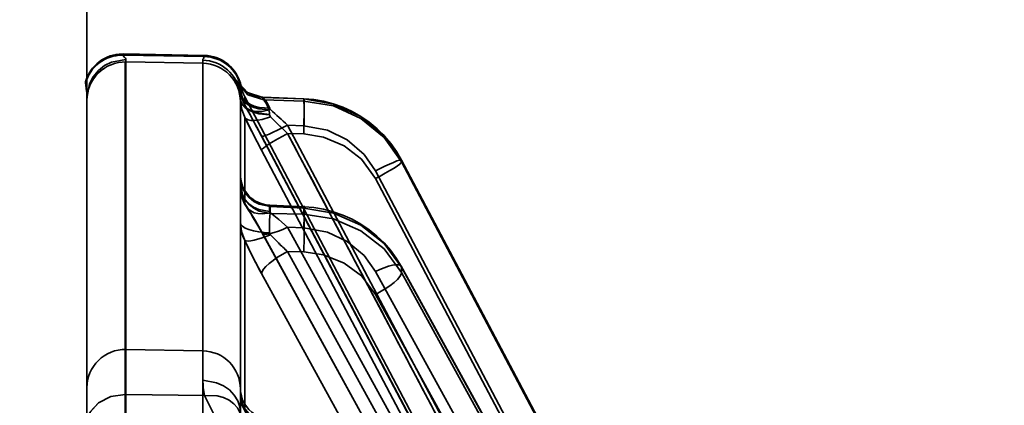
# Model space of a CAD drawing. Header units: millimetres. Extents: x -1465 to 393277, y -3788 to 454312.
# Tile 519 of 656: x 375454 to 375480, y 11116 to 11126. Entities that reach past the tile are written whole.
import ezdxf

# ---------------------------------------------------------------- set-up
doc = ezdxf.new("R2010")
doc.units = ezdxf.units.MM
doc.header["$XCLIPFRAME"] = 2
doc.layers.add('AHU03-3-68634OBJ', color=8, linetype='Continuous')
doc.layers.add('EC-MTR_250-0_7OBJ', color=8, linetype='Continuous')
picture_1 = doc.add_image_def('image3.bmp', size_in_pixel=(1540, 807))

msp = doc.modelspace()

# ---------------------------------------------------------------- linework, layer by layer
at = {"layer": 'AHU03-3-68634OBJ', "color": 8, "linetype": 'Continuous', "lineweight": 35, "ltscale": 100}
msp.add_line((375455.692, 10914.69), (375455.692, 11182.69), dxfattribs=at)
at = {"layer": 'EC-MTR_250-0_7OBJ', "color": 8, "linetype": 'Continuous', "lineweight": 35, "ltscale": 100}
for p, q in [((375456.617, 11125.243), (375456.617, 11125.212)), ((375458.747, 11125.206), (375456.634, 11125.243)), ((375456.634, 11125.211), (375456.634, 11125.243)), ((375456.634, 11125.211), (375458.747, 11125.175)), ((375458.747, 11125.175), (375458.747, 11125.206)), ((375456.692, 11105.121), (375456.692, 11125.035)), ((375456.709, 11125.095), (375456.709, 11125.035)), ((375456.709, 11125.035), (375458.709, 11125)), ((375456.709, 11105.121), (375456.709, 11125.035)), ((375458.709, 11115.118), (375458.709, 11125.08)), ((375455.654, 11124.514), (375455.654, 11124.483)), ((375459.664, 11124.439), (375459.651, 11124.459)), ((375459.681, 11124.417), (375459.664, 11124.44)), ((375459.703, 11124.391), (375459.681, 11124.417)), ((375459.727, 11124.363), (375459.702, 11124.391)), ((375459.711, 11124.401), (375459.711, 11124.369)), ((375459.755, 11124.335), (375459.727, 11124.364)), ((375455.692, 11124.095), (375455.692, 11099.02)), ((375459.785, 11124.308), (375459.755, 11124.336)), ((375459.818, 11124.281), (375459.785, 11124.308)), ((375469.334, 11106.028), (375459.807, 11124.13)), ((375459.807, 11123.91), (375459.807, 11124.13)), ((375459.854, 11124.255), (375459.818, 11124.281)), ((375459.892, 11124.231), (375459.854, 11124.255)), ((375459.934, 11124.207), (375459.892, 11124.231)), ((375460.275, 11124.116), (375461.345, 11124.075)), ((375460.28, 11124.112), (375461.342, 11124.071)), ((375460.28, 11124.112), (375460.302, 11124.05)), ((375459.692, 11115.332), (375459.692, 11124.077)), ((375460.302, 11124.05), (375461.342, 11124.017)), ((375461.342, 11124.017), (375461.342, 11124.071)), ((375459.807, 11121.344), (375459.807, 11123.586)), ((375460.921, 11123.385), (375461.342, 11123.369)), ((375460.921, 11123.385), (375471.221, 11103.899)), ((375460.164, 11123.251), (375470.542, 11103.619)), ((375460.241, 11123.106), (375470.541, 11103.621)), ((375460.921, 11123.171), (375461.342, 11123.158)), ((375460.921, 11123.171), (375471.221, 11103.686)), ((375460.241, 11122.738), (375470.541, 11103.253)), ((375473.978, 11103.405), (375463.892, 11122.477)), ((375463.892, 11122.477), (375473.979, 11103.401)), ((375463.892, 11122.474), (375463.892, 11122.477)), ((375463.892, 11122.429), (375463.892, 11122.474)), ((375463.892, 11122.429), (375473.979, 11103.356)), ((375463.212, 11122.196), (375472.914, 11103.851)), ((375463.212, 11121.994), (375472.914, 11103.649)), ((375460.457, 11121.301), (375461.349, 11121.262)), ((375460.464, 11121.266), (375461.342, 11121.228)), ((375460.464, 11121.089), (375460.464, 11121.266)), ((375460.464, 11121.089), (375461.342, 11121.069)), ((375461.342, 11121.069), (375461.342, 11121.228)), ((375460.241, 11120.615), (375470.541, 11101.877)), ((375460.248, 11120.588), (375470.548, 11101.852)), ((375460.921, 11120.728), (375461.342, 11120.709)), ((375460.921, 11120.728), (375471.221, 11101.991)), ((375459.807, 11115.985), (375459.807, 11120.384)), ((375460.921, 11120.096), (375461.342, 11120.086)), ((375460.921, 11120.096), (375471.221, 11101.359)), ((375460.241, 11119.524), (375470.541, 11100.788)), ((375463.212, 11119.573), (375472.914, 11101.934)), ((375473.969, 11101.379), (375463.885, 11119.713)), ((375463.892, 11119.684), (375473.979, 11101.344)), ((375463.892, 11119.55), (375463.892, 11119.684)), ((375463.892, 11119.55), (375473.979, 11101.21)), ((375463.212, 11118.975), (375472.914, 11101.335)), ((375458.709, 11117.509), (375456.709, 11117.544)), ((375458.709, 11116.039), (375458.71, 11117.509)), ((375456.709, 11116.372), (375458.754, 11116.345))]:
    msp.add_line(p, q, dxfattribs=at)
at = {"layer": 'EC-MTR_250-0_7OBJ', "color": 8, "linetype": 'Continuous', "lineweight": 35, "ltscale": 100, "flags": 128}
for points in [[(375456.634, 11125.211), (375456.645, 11125.189), (375456.657, 11125.172), (375456.667, 11125.159), (375456.685, 11125.14), (375456.695, 11125.129), (375456.702, 11125.117), (375456.707, 11125.106), (375456.709, 11125.095)], [(375458.747, 11125.175), (375458.739, 11125.151), (375458.726, 11125.127), (375458.714, 11125.104), (375458.709, 11125.08)], [(375458.709, 11125.08), (375458.714, 11125.104), (375458.726, 11125.127), (375458.739, 11125.151), (375458.747, 11125.175)], [(375456.709, 11125.095), (375456.336, 11125.03), (375456.154, 11124.938), (375455.991, 11124.808), (375455.858, 11124.647), (375455.763, 11124.467), (375455.692, 11124.095)], [(375455.654, 11124.483), (375455.662, 11124.426), (375455.675, 11124.342), (375455.687, 11124.231), (375455.692, 11124.095)], [(375460.28, 11124.112), (375459.875, 11124.237), (375459.592, 11124.55)], [(375459.592, 11124.55), (375459.609, 11124.535), (375459.658, 11124.425), (375459.699, 11124.247)], [(375460.302, 11124.05), (375459.886, 11124.182), (375459.603, 11124.512)], [(375459.682, 11124.217), (375459.654, 11124.359), (375459.621, 11124.462), (375459.603, 11124.512)], [(375459.651, 11124.458), (375459.642, 11124.472), (375459.636, 11124.482), (375459.63, 11124.491), (375459.635, 11124.48), (375459.642, 11124.465), (375459.646, 11124.455), (375459.651, 11124.444), (375459.655, 11124.431), (375459.66, 11124.417), (375459.665, 11124.401), (375459.67, 11124.384), (375459.676, 11124.365), (375459.681, 11124.344), (375459.686, 11124.322), (375459.691, 11124.297), (375459.696, 11124.27), (375459.7, 11124.241)], [(375459.635, 11124.48), (375459.642, 11124.465), (375459.646, 11124.455)], [(375459.651, 11124.444), (375459.655, 11124.431), (375459.66, 11124.417), (375459.665, 11124.401), (375459.67, 11124.384)], [(375459.699, 11124.247), (375459.706, 11124.319), (375459.711, 11124.369)], [(375459.681, 11124.344), (375459.686, 11124.322), (375459.691, 11124.297), (375459.696, 11124.27)], [(375459.682, 11124.217), (375459.706, 11124.13), (375459.754, 11124.045), (375459.828, 11123.966), (375459.924, 11123.898), (375460.04, 11123.845), (375460.169, 11123.809), (375460.435, 11123.789)], [(375459.691, 11124.12), (375459.691, 11124.106), (375459.691, 11124.091), (375459.692, 11124.077)], [(375460.455, 11123.828), (375460.184, 11123.847), (375460.054, 11123.882), (375459.937, 11123.934), (375459.84, 11124.001), (375459.767, 11124.078), (375459.721, 11124.162), (375459.699, 11124.247)], [(375459.807, 11123.91), (375459.768, 11123.993), (375459.699, 11124.247)], [(375459.7, 11124.241), (375459.712, 11124.169), (375459.73, 11124.098), (375459.753, 11124.028), (375459.782, 11123.96), (375459.815, 11123.894)], [(375460.275, 11124.116), (375460.222, 11124.12), (375460.17, 11124.127), (375460.119, 11124.138), (375460.07, 11124.151), (375460.022, 11124.167), (375459.977, 11124.186), (375459.934, 11124.207)], [(375460.275, 11124.116), (375460.222, 11124.12), (375460.17, 11124.127), (375460.119, 11124.138)], [(375460.275, 11124.116), (375460.296, 11124.095)], [(375460.296, 11124.095), (375460.338, 11124.046), (375460.402, 11123.953), (375460.455, 11123.828)], [(375460.453, 11123.664), (375460.169, 11123.698), (375460.033, 11123.738), (375459.912, 11123.792), (375459.815, 11123.857), (375459.745, 11123.929), (375459.704, 11124.004), (375459.692, 11124.077)], [(375459.692, 11124.056), (375459.719, 11123.82), (375459.807, 11123.586)], [(375459.692, 11124.056), (375459.704, 11123.985), (375459.745, 11123.912), (375459.815, 11123.841), (375459.912, 11123.778), (375460.033, 11123.726), (375460.169, 11123.687), (375460.453, 11123.653)], [(375459.807, 11123.91), (375459.842, 11123.855), (375459.895, 11123.808), (375459.965, 11123.772), (375460.051, 11123.749), (375460.15, 11123.74), (375460.256, 11123.746), (375460.477, 11123.795)], [(375459.807, 11123.91), (375459.938, 11123.67), (375460.084, 11123.4), (375460.241, 11123.106)], [(375459.815, 11123.894), (375459.878, 11123.78), (375459.944, 11123.658), (375460.014, 11123.529), (375460.088, 11123.393), (375460.164, 11123.251)], [(375459.815, 11123.894), (375459.878, 11123.78), (375459.945, 11123.657), (375460.015, 11123.527), (375460.089, 11123.391), (375460.165, 11123.248)], [(375460.302, 11124.05), (375460.326, 11124.011), (375460.38, 11123.924), (375460.435, 11123.789)], [(375460.435, 11123.789), (375460.377, 11123.931), (375460.331, 11124.005), (375460.302, 11124.05)], [(375461.342, 11123.369), (375461.346, 11123.5), (375461.35, 11123.632), (375461.352, 11123.758), (375461.353, 11123.869), (375461.353, 11123.917), (375461.353, 11123.959), (375461.352, 11123.995), (375461.351, 11124.025), (375461.35, 11124.047), (375461.349, 11124.063), (375461.353, 11124.081)], [(375461.342, 11124.071), (375462.12, 11123.937), (375462.831, 11123.61), (375463.434, 11123.114), (375463.892, 11122.474)], [(375461.342, 11124.017), (375462.12, 11123.887), (375462.831, 11123.562), (375463.434, 11123.068), (375463.892, 11122.429)], [(375463.892, 11122.429), (375463.438, 11123.067), (375462.833, 11123.565), (375462.118, 11123.89), (375461.342, 11124.017)], [(375461.344, 11123.222), (375461.351, 11123.503), (375461.353, 11123.639), (375461.353, 11123.762), (375461.352, 11123.864), (375461.35, 11123.942), (375461.348, 11123.97), (375461.347, 11123.992), (375461.345, 11124.008)], [(375461.858, 11124.01), (375461.602, 11124.054), (375461.345, 11124.075)], [(375463.611, 11122.91), (375463.441, 11123.109), (375463.254, 11123.294), (375463.05, 11123.462), (375462.831, 11123.613), (375462.601, 11123.744), (375462.36, 11123.854), (375462.112, 11123.943), (375461.858, 11124.01)], [(375459.807, 11123.586), (375459.842, 11123.552), (375459.895, 11123.526), (375459.965, 11123.511), (375460.051, 11123.507), (375460.15, 11123.515), (375460.256, 11123.535), (375460.477, 11123.603)], [(375460.241, 11122.738), (375460.129, 11122.951), (375459.807, 11123.586)], [(375460.435, 11123.789), (375460.445, 11123.748), (375460.451, 11123.706), (375460.454, 11123.649)], [(375460.477, 11123.603), (375460.464, 11123.619), (375460.456, 11123.636), (375460.454, 11123.649)], [(375460.477, 11123.795), (375460.467, 11123.806), (375460.459, 11123.817), (375460.455, 11123.828)], [(375460.921, 11123.385), (375460.804, 11123.493), (375460.477, 11123.795)], [(375460.477, 11123.603), (375460.565, 11123.514), (375460.85, 11123.237)], [(375460.85, 11123.237), (375460.718, 11123.364), (375460.594, 11123.485), (375460.477, 11123.603)], [(375460.921, 11123.385), (375460.66, 11123.255), (375460.544, 11123.201), (375460.441, 11123.157), (375460.397, 11123.14), (375460.357, 11123.125), (375460.323, 11123.113), (375460.294, 11123.105), (375460.272, 11123.1), (375460.255, 11123.099), (375460.245, 11123.101)], [(375461.342, 11123.369), (375461.958, 11123.257), (375462.473, 11123.008), (375462.914, 11122.626), (375463.212, 11122.196)], [(375460.921, 11123.171), (375460.796, 11123.104), (375460.67, 11123.034), (375460.549, 11122.963), (375460.441, 11122.897), (375460.354, 11122.839), (375460.291, 11122.792), (375460.269, 11122.773), (375460.253, 11122.758), (375460.244, 11122.746)], [(375463.212, 11121.994), (375462.846, 11122.498), (375462.397, 11122.85), (375461.861, 11123.079), (375461.342, 11123.158)], [(375463.892, 11122.477), (375463.761, 11122.699), (375463.611, 11122.91)], [(375463.805, 11122.466), (375463.769, 11122.454), (375463.682, 11122.419), (375463.575, 11122.373), (375463.457, 11122.318), (375463.334, 11122.258), (375463.212, 11122.196)], [(375463.892, 11122.429), (375463.881, 11122.409), (375463.866, 11122.394), (375463.845, 11122.375), (375463.782, 11122.329), (375463.695, 11122.271), (375463.587, 11122.204), (375463.465, 11122.133), (375463.338, 11122.062), (375463.212, 11121.994)], [(375463.892, 11122.477), (375463.875, 11122.482), (375463.858, 11122.48), (375463.835, 11122.475), (375463.805, 11122.466)], [(375460.457, 11121.301), (375460.356, 11121.311), (375460.256, 11121.335), (375460.161, 11121.371), (375460.071, 11121.419), (375459.989, 11121.478), (375459.914, 11121.547), (375459.848, 11121.624), (375459.793, 11121.71), (375459.749, 11121.801), (375459.717, 11121.898), (375459.698, 11121.998), (375459.692, 11122.099)], [(375460.464, 11121.266), (375460.177, 11121.328), (375460.039, 11121.401), (375459.916, 11121.5), (375459.817, 11121.621), (375459.746, 11121.755), (375459.692, 11122.031)], [(375460.464, 11121.089), (375460.177, 11121.151), (375460.039, 11121.224), (375459.916, 11121.323), (375459.817, 11121.444), (375459.746, 11121.578), (375459.692, 11121.855)], [(375459.807, 11121.344), (375459.719, 11121.559), (375459.692, 11121.775)], [(375460.453, 11121.139), (375460.169, 11121.192), (375460.033, 11121.253), (375459.912, 11121.336), (375459.815, 11121.436), (375459.745, 11121.547), (375459.704, 11121.662), (375459.692, 11121.775)], [(375459.692, 11121.774), (375459.696, 11121.687), (375459.709, 11121.599), (375459.73, 11121.512)], [(375459.73, 11121.512), (375459.761, 11121.426), (375459.8, 11121.342), (375459.847, 11121.261)], [(375460.241, 11120.615), (375460.085, 11120.892), (375459.939, 11121.135), (375459.807, 11121.344)], [(375460.477, 11121.102), (375460.256, 11121.073), (375460.15, 11121.082), (375460.051, 11121.107), (375459.895, 11121.203), (375459.842, 11121.27), (375459.807, 11121.344)], [(375460.453, 11121.139), (375460.453, 11121.176), (375460.452, 11121.209), (375460.453, 11121.236), (375460.453, 11121.259), (375460.454, 11121.277), (375460.454, 11121.29), (375460.457, 11121.301)], [(375460.464, 11121.266), (375460.462, 11121.282), (375460.46, 11121.292)], [(375461.342, 11120.709), (375461.346, 11120.816), (375461.349, 11120.92), (375461.351, 11121.017), (375461.353, 11121.102), (375461.353, 11121.139), (375461.353, 11121.171), (375461.353, 11121.199), (375461.353, 11121.222), (375461.352, 11121.24), (375461.351, 11121.252), (375461.353, 11121.289)], [(375459.848, 11121.261), (375459.902, 11121.177), (375459.962, 11121.082)], [(375459.962, 11121.082), (375460.027, 11120.974), (375460.097, 11120.856), (375460.17, 11120.727), (375460.248, 11120.588)], [(375460.477, 11121.102), (375460.464, 11121.114), (375460.456, 11121.126), (375460.453, 11121.139)], [(375460.464, 11121.089), (375460.458, 11121.013), (375460.454, 11120.9), (375460.453, 11120.755), (375460.453, 11120.586)], [(375460.921, 11120.728), (375460.69, 11120.929), (375460.477, 11121.102)], [(375460.477, 11121.102), (375460.69, 11120.929), (375460.921, 11120.728)], [(375461.349, 11121.262), (375461.344, 11121.243), (375461.342, 11121.228)], [(375463.892, 11119.684), (375463.434, 11120.3), (375462.831, 11120.778), (375462.12, 11121.096), (375461.342, 11121.228)], [(375461.342, 11121.069), (375461.346, 11121.027), (375461.349, 11120.966), (375461.353, 11120.789), (375461.353, 11120.557), (375461.349, 11120.304)], [(375461.342, 11121.069), (375462.12, 11120.947), (375462.831, 11120.637), (375463.434, 11120.164), (375463.892, 11119.55)], [(375461.86, 11121.197), (375461.605, 11121.24), (375461.349, 11121.262)], [(375463.606, 11120.129), (375463.436, 11120.321), (375463.249, 11120.499), (375463.046, 11120.662), (375462.829, 11120.808), (375462.6, 11120.936), (375462.36, 11121.043), (375462.113, 11121.131), (375461.86, 11121.197)], [(375459.692, 11120.846), (375459.719, 11120.614), (375459.807, 11120.384)], [(375459.692, 11120.846), (375459.704, 11120.8), (375459.745, 11120.753), (375459.815, 11120.707), (375459.912, 11120.666), (375460.033, 11120.632), (375460.169, 11120.607), (375460.312, 11120.592), (375460.453, 11120.586)], [(375460.477, 11120.531), (375460.256, 11120.448), (375460.051, 11120.39), (375459.965, 11120.374), (375459.895, 11120.368), (375459.842, 11120.372), (375459.807, 11120.384)], [(375460.248, 11120.588), (375460.241, 11120.615)], [(375460.921, 11120.728), (375460.799, 11120.671), (375460.681, 11120.624), (375460.572, 11120.587), (375460.474, 11120.562), (375460.39, 11120.55), (375460.323, 11120.55), (375460.297, 11120.555), (375460.275, 11120.563), (375460.248, 11120.588)], [(375460.453, 11120.586), (375460.456, 11120.566), (375460.464, 11120.548), (375460.477, 11120.531)], [(375460.682, 11120.319), (375460.629, 11120.372), (375460.477, 11120.531)], [(375460.477, 11120.531), (375460.526, 11120.478), (375460.682, 11120.319)], [(375461.342, 11120.709), (375461.958, 11120.598), (375462.473, 11120.356), (375462.914, 11119.988), (375463.212, 11119.573)], [(375459.807, 11120.384), (375459.938, 11120.107), (375460.085, 11119.816), (375460.241, 11119.524)], [(375460.921, 11120.096), (375460.66, 11119.945), (375460.441, 11119.784), (375460.357, 11119.707), (375460.294, 11119.637), (375460.255, 11119.575), (375460.241, 11119.524)], [(375463.212, 11118.975), (375462.846, 11119.458), (375462.397, 11119.796), (375461.861, 11120.013), (375461.342, 11120.086)], [(375463.885, 11119.713), (375463.755, 11119.926), (375463.606, 11120.129)], [(375463.885, 11119.713), (375463.859, 11119.737), (375463.838, 11119.746), (375463.811, 11119.751), (375463.742, 11119.751), (375463.654, 11119.737), (375463.552, 11119.711), (375463.44, 11119.672), (375463.325, 11119.626), (375463.212, 11119.573)], [(375463.212, 11118.975), (375463.465, 11119.121), (375463.587, 11119.205), (375463.695, 11119.289), (375463.782, 11119.37), (375463.845, 11119.442), (375463.881, 11119.502), (375463.892, 11119.55)], [(375463.892, 11119.684), (375463.885, 11119.713)], [(375458.709, 11116.742), (375459.072, 11116.678), (375459.248, 11116.598), (375459.405, 11116.489), (375459.532, 11116.354), (375459.623, 11116.204), (375459.675, 11116.048), (375459.692, 11115.895)], [(375458.709, 11116.742), (375458.72, 11116.552), (375458.754, 11116.345)], [(375458.754, 11116.345), (375458.734, 11116.45), (375458.709, 11116.741)], [(375459.692, 11115.895), (375459.675, 11116.048), (375459.623, 11116.203), (375459.532, 11116.354), (375459.405, 11116.488), (375459.248, 11116.598), (375459.072, 11116.678), (375458.709, 11116.741)], [(375460.454, 11115.733), (375460.353, 11115.744), (375460.254, 11115.768), (375460.159, 11115.804), (375460.07, 11115.852), (375459.987, 11115.911), (375459.913, 11115.98), (375459.847, 11116.057), (375459.792, 11116.143), (375459.749, 11116.234), (375459.717, 11116.331), (375459.698, 11116.431), (375459.692, 11116.531)], [(375456.692, 11116.373), (375456.314, 11116.316), (375455.995, 11116.156), (375455.772, 11115.907), (375455.692, 11115.604)], [(375456.691, 11116.372), (375456.314, 11116.315), (375455.996, 11116.155), (375455.773, 11115.907), (375455.692, 11115.604)], [(375458.754, 11116.345), (375459.086, 11116.332), (375459.248, 11116.289), (375459.395, 11116.22), (375459.519, 11116.13), (375459.615, 11116.022), (375459.68, 11115.904), (375459.714, 11115.781)], [(375460.581, 11114.995), (375459.997, 11115.112), (375459.458, 11115.389), (375459.023, 11115.807), (375458.754, 11116.345)], [(375459.692, 11116.372), (375459.696, 11116.285), (375459.709, 11116.198), (375459.732, 11116.113), (375459.763, 11116.028), (375459.803, 11115.947), (375459.851, 11115.869), (375459.908, 11115.796)], [(375459.692, 11116.372), (375459.696, 11116.285), (375459.709, 11116.198), (375459.731, 11116.113)], [(375459.692, 11116.372), (375459.719, 11116.179), (375459.807, 11115.985)], [(375459.692, 11116.372), (375459.745, 11116.114), (375459.815, 11115.989), (375459.912, 11115.876), (375460.033, 11115.782), (375460.169, 11115.713), (375460.453, 11115.653)], [(375459.692, 11116.344), (375459.746, 11116.089), (375459.817, 11115.965), (375459.916, 11115.854), (375460.039, 11115.763), (375460.177, 11115.695), (375460.464, 11115.639)]]:
    msp.add_lwpolyline(points, dxfattribs=at)
at = {"layer": 'EC-MTR_250-0_7OBJ', "color": 8, "linetype": 'Continuous', "lineweight": 35, "ltscale": 100}
for centre, radius, start, end in [((375456.617, 11124.243), 1, 90, 164.2574), ((375456.617, 11124.212), 1, 90.0001, 164.2498), ((375458.73, 11124.206), 1, 11.2208, 89), ((375458.73, 11124.175), 1, 11.2272, 89.0041), ((375456.692, 11124.035), 1, 88.9968, 179.9969), ((375458.691, 11124.08), 1, 7.9093, 88.9863), ((375458.692, 11124), 1, 0.003, 89.0033), ((375462.918, 11125.469), 3.45, 195.4363, 196.0955), ((375462.637, 11125.389), 3.159, 195.4056, 196.1257), ((375460.692, 11124.595), 1, 191.2208, 207.7585), ((375458.64, 11124.077), 1.052, 0.047, 7.6943), ((375458.647, 11124.077), 1.045, 0.0204, 7.7196), ((375460.671, 11124.371), 0.98, 187.2758, 208.0686), ((375419.498, 11101.638), 46.053, 27.7859, 28.923), ((375490.133, 11138.569), 33.825, 206.2919, 207.9062), ((375432.527, 11093.129), 41.492, 46.819, 47.6545), ((375471.76, 11134.793), 15.892, 226.647, 226.9947), ((375471.759, 11134.792), 15.891, 226.6469, 226.9947), ((366564.358, 6415.572), 10065.303, 27.7598493, 27.8854687), ((375440.059, 11123.889), 21.296, 358.033, 358.2045), ((375440.092, 11123.888), 21.263, 358.0328, 358.2046), ((375460.676, 11120.846), 0.985, 179.9638, 207.9736), ((375472.252, 11126.128), 13.707, 204.7759, 208.8031), ((375465.529, 11125.252), 6.915, 225.4989, 228.2104), ((375465.516, 11125.237), 6.896, 225.4945, 228.2139), ((375443.122, 11120.73), 18.232, 357.9743, 358.6596), ((375443.464, 11120.72), 17.89, 357.9677, 358.6662), ((375456.691, 11116.543), 1, 88.9915, 179.9594), ((375458.691, 11116.509), 1, 0.0004, 88.9852)]:
    msp.add_arc(centre, radius, start, end, dxfattribs=at)

# ---------------------------------------------------------------- pictures from other files: only their frames are drawn
at = {"color": 8, "lineweight": 13}
image = msp.add_image(picture_1, insert=(374792.852, 10539.733), size_in_units=(1860, 974.456), dxfattribs=at)
image.set_boundary_path([(-0.5, -0.5), (1539.5, 806.5)])

doc.saveas('drawing.dxf')
